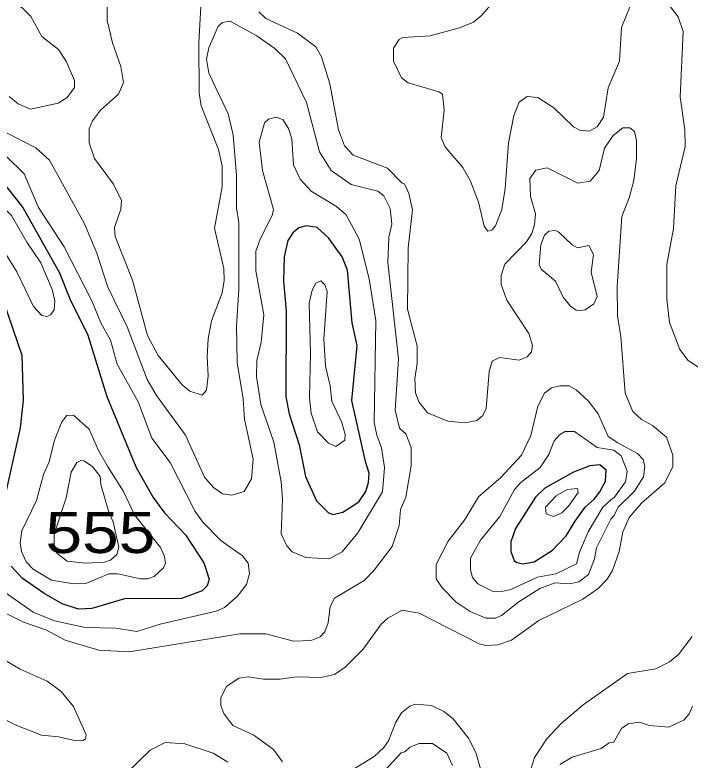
# Model space of a CAD drawing. Extents: x 577 to 602.9, y 7483.8 to 7511.6.
# Drawn here: x 589.694 to 591.011, y 7505.975 to 7507.426 of the extents above; entities that cross this region are included whole.
import ezdxf
from ezdxf.enums import TextEntityAlignment as Align

# ---------------------------------------------------------------- set-up
doc = ezdxf.new("R2010")
doc.units = 0
doc.header["$LTSCALE"] = 0.032
doc.layers.add('1', color=7, linetype='Continuous', lineweight=25)
doc.layers.add('2', color=7, linetype='Continuous', lineweight=13)
doc.layers.add('61', color=7, linetype='Continuous')

msp = doc.modelspace()

# ---------------------------------------------------------------- linework, layer by layer
at = {"layer": '1'}
for points in [[(589.6523, 7507.123), (589.7096, 7507.0514), (589.7811, 7506.9242), (589.8018, 7506.8733), (589.8368, 7506.8025), (589.8734, 7506.6832), (589.9306, 7506.5449), (589.964, 7506.486), (589.9863, 7506.4566), (590.0271, 7506.4133), (590.0626, 7506.3588), (590.0729, 7506.327), (590.069, 7506.3143), (590.0594, 7506.3047), (590.0189, 7506.2896), (589.9083, 7506.2888), (589.8447, 7506.2697), (589.8185, 7506.2689), (589.7867, 7506.2793), (589.7517, 7506.2992), (589.7088, 7506.3294), (589.6873, 7506.3524)], [(589.6738, 7506.4789), (589.7056, 7506.622), (589.7111, 7506.6761), (589.7088, 7506.7627), (589.6738, 7506.8653)]]:
    msp.add_lwpolyline(points, dxfattribs=at)
for points in [[(590.3776, 7506.5565), (590.3513, 7506.6753), (590.3616, 7506.7826), (590.3521, 7506.8264), (590.3425, 7506.9289), (590.3322, 7506.9552), (590.3059, 7506.9918), (590.2837, 7507.0124), (590.263, 7507.0156), (590.2479, 7507.0116), (590.236, 7507.0021), (590.2264, 7506.987), (590.2193, 7506.9552), (590.2177, 7506.9075), (590.2232, 7506.8494), (590.2224, 7506.6824), (590.2288, 7506.649), (590.2487, 7506.5886), (590.2606, 7506.5274), (590.2821, 7506.4797), (590.3059, 7506.4566), (590.3147, 7506.4534), (590.3338, 7506.4574), (590.3648, 7506.4781), (590.3783, 7506.498), (590.3839, 7506.5154), (590.3847, 7506.5337)], [(590.7865, 7506.4399), (590.8061, 7506.4677), (590.8236, 7506.4828), (590.8347, 7506.4972), (590.8459, 7506.5178), (590.8467, 7506.5393), (590.8347, 7506.5496), (590.8148, 7506.548), (590.783, 7506.5353), (590.7274, 7506.5043), (590.7091, 7506.4868), (590.6701, 7506.4256), (590.6614, 7506.4001), (590.6614, 7506.3811), (590.6677, 7506.3636), (590.6725, 7506.3596), (590.6844, 7506.3572), (590.7067, 7506.3612), (590.7425, 7506.3834), (590.7687, 7506.4113)]]:
    msp.add_lwpolyline(points, close=True, dxfattribs=at)
at = {"layer": '2'}
for points in [[(589.8742, 7507.4935), (589.8742, 7507.4156), (589.8845, 7507.3718), (589.9012, 7507.3257), (589.906, 7507.2947), (589.8964, 7507.2717), (589.8614, 7507.2406), (589.8455, 7507.22), (589.8392, 7507.2041), (589.8392, 7507.177), (589.8495, 7507.1468), (589.8869, 7507.0967), (589.902, 7507.0649), (589.9012, 7507.0482), (589.8885, 7507.0124), (589.8901, 7506.9949), (589.9235, 7506.9099), (589.9529, 7506.8017), (589.9736, 7506.7627), (590.0205, 7506.7055), (590.0356, 7506.6936), (590.0594, 7506.6856), (590.0682, 7506.6952), (590.0714, 7506.723), (590.069, 7506.7612), (590.0714, 7506.7953), (590.0777, 7506.8303), (590.0984, 7506.8852), (590.1024, 7506.9091), (590.1016, 7506.9321), (590.0833, 7507.0108), (590.0984, 7507.0912), (590.0984, 7507.1317), (590.0912, 7507.1643), (590.0578, 7507.2494), (590.0539, 7507.274), (590.0531, 7507.3726), (590.0578, 7507.4538)], [(589.8105, 7507.2987), (589.7946, 7507.3361), (589.7795, 7507.3591), (589.7469, 7507.3846), (589.7255, 7507.4235), (589.7088, 7507.4402), (589.6777, 7507.4593)], [(590.8936, 7507.4434), (590.8769, 7507.4021), (590.8729, 7507.3361), (590.8506, 7507.2844), (590.8419, 7507.2271), (590.8292, 7507.208), (590.8141, 7507.2001), (590.7958, 7507.2017), (590.783, 7507.208), (590.7449, 7507.2454), (590.7139, 7507.2653), (590.6932, 7507.2677), (590.6773, 7507.2565), (590.6669, 7507.2303), (590.6566, 7507.177), (590.6502, 7507.088), (590.6439, 7507.0474), (590.6312, 7507.0156), (590.624, 7507.0069), (590.6161, 7507.0053), (590.6089, 7507.0148), (590.5978, 7507.0617), (590.5827, 7507.1023), (590.5675, 7507.1293), (590.5326, 7507.1699), (590.5254, 7507.1874), (590.531, 7507.2406), (590.5278, 7507.2717), (590.5206, 7507.2764), (590.461, 7507.2939), (590.4483, 7507.3035), (590.4324, 7507.3361), (590.4324, 7507.3615), (590.4435, 7507.3782), (590.4507, 7507.3822), (590.5039, 7507.3854), (590.5612, 7507.4013), (590.5882, 7507.4124), (590.6033, 7507.4243), (590.6328, 7507.4585)], [(591.0685, 7506.7119), (591.0065, 7506.7532), (590.9906, 7506.7747), (590.9707, 7506.8272), (590.9651, 7506.8725), (590.9651, 7506.9401), (590.9779, 7507.01), (590.9826, 7507.0935), (591.0009, 7507.1699), (591.0001, 7507.2025), (590.9914, 7507.2669), (590.9969, 7507.3941), (590.9874, 7507.4227), (590.9675, 7507.4482)], [(590.17, 7507.4323), (590.1835, 7507.4196)], [(589.6531, 7506.2721), (589.7111, 7506.2435), (589.7549, 7506.2284), (589.7923, 7506.2085), (589.8583, 7506.1886), (589.9171, 7506.1854), (590.1326, 7506.2204), (590.1835, 7506.2204), (590.2376, 7506.2061), (590.2717, 7506.2077), (590.2892, 7506.2149), (590.2988, 7506.2244), (590.3051, 7506.2419), (590.3091, 7506.2737), (590.3171, 7506.2904), (590.3751, 7506.3246), (590.395, 7506.3445), (590.43, 7506.3906), (590.4435, 7506.432), (590.4459, 7506.463), (590.4562, 7506.4868), (590.4666, 7506.548), (590.4666, 7506.5838), (590.4562, 7506.6101), (590.4443, 7506.6212), (590.4355, 7506.6562), (590.4419, 7506.7564), (590.4212, 7506.944), (590.4236, 7506.9933), (590.4292, 7507.0188), (590.426, 7507.049), (590.4133, 7507.0737), (590.4022, 7507.0832), (590.3497, 7507.0959), (590.3107, 7507.123), (590.2884, 7507.1595), (590.263, 7507.2558), (590.2216, 7507.3408), (590.201, 7507.3607), (590.166, 7507.3854), (590.1143, 7507.414), (590.0992, 7507.4116), (590.0904, 7507.4045), (590.0722, 7507.3623), (590.0682, 7507.34), (590.0722, 7507.313), (590.1103, 7507.2335), (590.1199, 7507.1929), (590.1262, 7507.1134), (590.1262, 7507.0506), (590.131, 7507.022), (590.131, 7506.8924), (590.1262, 7506.8208), (590.1278, 7506.7492), (590.1397, 7506.6785), (590.1421, 7506.6387), (590.1588, 7506.5608), (590.1556, 7506.5226), (590.1413, 7506.498), (590.1175, 7506.4908), (590.0992, 7506.4932), (590.0817, 7506.5059), (590.0642, 7506.5258), (590.0268, 7506.6077), (589.9704, 7506.6848), (589.9521, 7506.7158), (589.9131, 7506.8184), (589.8757, 7506.8963), (589.8543, 7506.9623), (589.8304, 7507.0196), (589.762, 7507.1436), (589.735, 7507.1675), (589.5696, 7507.2518)], [(590.1835, 7507.4196), (590.2455, 7507.3909), (590.2813, 7507.3639), (590.2924, 7507.3448), (590.3083, 7507.2923), (590.325, 7507.2025), (590.3369, 7507.1715), (590.3536, 7507.1532), (590.4204, 7507.1277), (590.4491, 7507.0983), (590.4538, 7507.0975), (590.4626, 7507.0784), (590.4697, 7507.0466), (590.461, 7506.9727), (590.4594, 7506.8534), (590.4785, 7506.781), (590.4785, 7506.7476), (590.4737, 7506.7182), (590.4753, 7506.6904), (590.4817, 7506.6729), (590.4984, 7506.6514), (590.5381, 7506.6347), (590.5723, 7506.6315), (590.5946, 7506.6363), (590.6065, 7506.6459), (590.6129, 7506.6594), (590.6192, 7506.7317), (590.6248, 7506.7516), (590.6391, 7506.7588), (590.6773, 7506.754), (590.6932, 7506.7604), (590.7011, 7506.7699), (590.7035, 7506.7826), (590.6964, 7506.8057), (590.6534, 7506.8709), (590.6423, 7506.9011), (590.6423, 7506.9186), (590.6495, 7506.9409), (590.6916, 7506.9846), (590.7019, 7507.0005), (590.7075, 7507.0172), (590.7091, 7507.0387), (590.6995, 7507.0729), (590.698, 7507.1079), (590.7099, 7507.1238), (590.7322, 7507.1285), (590.7918, 7507.0983), (590.8156, 7507.1023), (590.8331, 7507.123), (590.8435, 7507.1667), (590.8603, 7507.1916), (590.8793, 7507.2065), (590.8928, 7507.2065), (590.9023, 7507.1993), (590.9063, 7507.1818), (590.9063, 7507.1468), (590.9007, 7507.1039), (590.892, 7507.0697), (590.8777, 7507.0339), (590.8681, 7506.8971), (590.8689, 7506.8399), (590.8753, 7506.8001), (590.884, 7506.6896), (590.8991, 7506.6538), (590.9158, 7506.6379), (590.9373, 7506.6268), (590.9643, 7506.6037), (590.9771, 7506.5687), (590.9771, 7506.5465), (590.9612, 7506.5146), (590.9158, 7506.4749), (590.892, 7506.4471), (590.8793, 7506.4192), (590.8721, 7506.3811), (590.8594, 7506.3438), (590.849, 7506.327), (590.8315, 7506.3087), (590.8013, 7506.288), (590.7155, 7506.2467), (590.6622, 7506.2085), (590.6359, 7506.199), (590.6121, 7506.1982), (590.5994, 7506.2014), (590.4825, 7506.261), (590.4491, 7506.2666), (590.4212, 7506.2514), (590.4085, 7506.2395), (590.3735, 7506.191), (590.3385, 7506.156), (590.3171, 7506.1417), (590.2916, 7506.1354), (590.2431, 7506.1369), (590.2113, 7506.1322), (590.1787, 7506.1322), (590.1493, 7506.1369), (590.131, 7506.1346), (590.1071, 7506.1179), (590.096, 7506.0964), (590.096, 7506.0813), (590.1016, 7506.0654), (590.1191, 7506.0423)], [(589.6833, 7507.2677), (589.7008, 7507.2534), (589.7247, 7507.243), (589.7787, 7507.2542), (589.7962, 7507.2653), (589.8105, 7507.2852), (589.8105, 7507.2987)], [(589.669, 7506.3055), (589.7302, 7506.2626), (589.7716, 7506.2459), (589.8312, 7506.2332), (589.8909, 7506.2316), (589.9322, 7506.2252), (589.9775, 7506.2395), (590.0865, 7506.265), (590.1032, 7506.2721), (590.1278, 7506.2936), (590.1461, 7506.3167), (590.1517, 7506.3381), (590.1493, 7506.358), (590.1382, 7506.3723), (590.096, 7506.4025), (590.061, 7506.4383), (590.0459, 7506.459), (589.9974, 7506.5544), (589.9616, 7506.6021), (589.9354, 7506.6713), (589.894, 7506.746), (589.8805, 7506.793), (589.8622, 7506.8264), (589.8447, 7506.8693), (589.7907, 7506.9743), (589.7406, 7507.0514), (589.7127, 7507.1166), (589.677, 7507.1516)], [(589.6332, 7506.0757), (589.6952, 7506.0431), (589.7461, 7506.0232), (589.7803, 7506.0201), (589.8137, 7506.0121), (589.8272, 7506.0129), (589.832, 7506.0161), (589.8336, 7506.024), (589.809, 7506.0789), (589.7843, 7506.1091), (589.7573, 7506.1282), (589.7048, 7506.152), (589.5903, 7506.2188)], [(590.6813, 7505.896), (590.7075, 7505.9795), (590.7314, 7506.0161), (590.7592, 7506.0463), (590.8021, 7506.0821), (590.8888, 7506.1433), (590.9437, 7506.1528), (590.9707, 7506.1664), (590.9882, 7506.1807), (591.0144, 7506.2157)], [(590.3457, 7505.9517), (590.395, 7505.9819), (590.4133, 7505.9994), (590.4228, 7506.0121), (590.4371, 7506.0487), (590.4483, 7506.067), (590.4642, 7506.0797), (590.4753, 7506.0837), (590.5063, 7506.0813), (590.5302, 7506.0694), (590.5485, 7506.055), (590.5787, 7506.0177), (590.593, 7505.9898), (590.6232, 7505.8833)], [(591.0152, 7506.0797), (591.0089, 7506.0646), (590.9985, 7506.0527), (590.9683, 7506.0391), (590.9317, 7506.0423), (590.9119, 7506.0487), (590.8896, 7506.0455)], [(590.1191, 7506.0423), (590.1604, 7506.0232), (590.1986, 7505.9954), (590.2161, 7505.9715)], [(590.8896, 7506.0455), (590.8769, 7506.036), (590.861, 7506.0089), (590.853, 7506.0081), (590.8371, 7505.997), (590.7807, 7505.9803), (590.7568, 7505.966)], [(590.1095, 7505.9707), (590.0809, 7505.9882), (590.026, 7506.0065), (589.9871, 7506.0089), (589.9584, 7505.9938), (589.9115, 7505.9485)], [(590.5477, 7505.9644), (590.5365, 7505.9882), (590.5087, 7506.0073), (590.4825, 7506.0073), (590.4642, 7506.0002), (590.4546, 7505.9906), (590.4475, 7505.989), (590.4141, 7505.9533)]]:
    msp.add_lwpolyline(points, dxfattribs=at)
for points in [[(590.4093, 7506.583), (590.3998, 7506.6077), (590.395, 7506.6323), (590.3982, 7506.8311), (590.3847, 7506.9122), (590.3656, 7506.9894), (590.3401, 7507.0371), (590.321, 7507.053), (590.2717, 7507.0832), (590.2503, 7507.1063), (590.2376, 7507.1341), (590.2344, 7507.185), (590.228, 7507.2049), (590.2169, 7507.2224), (590.2034, 7507.2271), (590.189, 7507.2232), (590.1811, 7507.216), (590.1708, 7507.1786), (590.1771, 7507.123), (590.1986, 7507.0474), (590.1962, 7507.0355), (590.1723, 7506.9894), (590.1644, 7506.9663), (590.1644, 7506.9281), (590.1795, 7506.8423), (590.1747, 7506.789), (590.166, 7506.7532), (590.1652, 7506.7222), (590.1739, 7506.6673), (590.1994, 7506.5942), (590.2137, 7506.517), (590.2161, 7506.4828), (590.2137, 7506.4153), (590.2248, 7506.3922), (590.2352, 7506.3803), (590.2614, 7506.3691), (590.3067, 7506.3667), (590.3322, 7506.3803), (590.3632, 7506.4176), (590.4109, 7506.4972), (590.4149, 7506.5449)], [(589.6984, 7506.9258), (589.731, 7506.8582), (589.7469, 7506.8407), (589.7565, 7506.8391), (589.7636, 7506.8423), (589.7708, 7506.8518), (589.7724, 7506.8693), (589.7668, 7506.8916), (589.7453, 7506.9432), (589.7175, 7506.9838), (589.6881, 7507.0355), (589.6682, 7507.0554), (589.6515, 7507.0617), (589.6451, 7507.0586), (589.642, 7507.0522), (589.6443, 7507.018), (589.6603, 7506.9854)], [(590.7807, 7506.9782), (590.791, 7506.9727), (590.8133, 7506.9774), (590.822, 7506.9599), (590.818, 7506.925), (590.8292, 7506.878), (590.8228, 7506.8637), (590.8061, 7506.8518), (590.7966, 7506.8502), (590.7886, 7506.851), (590.7775, 7506.859), (590.7632, 7506.8765), (590.7481, 7506.9075), (590.7202, 7506.9313), (590.7162, 7506.9401), (590.7194, 7506.9782), (590.7266, 7506.9973), (590.7353, 7507.0053), (590.7481, 7507.0061), (590.7544, 7507.0029)], [(590.2845, 7506.614), (590.3059, 7506.5918), (590.3202, 7506.5854), (590.3375, 7506.5977), (590.3383, 7506.6088), (590.3314, 7506.6323), (590.3123, 7506.6737), (590.3091, 7506.7039), (590.2996, 7506.7421), (590.2964, 7506.7946), (590.3028, 7506.8876), (590.2988, 7506.9003), (590.2908, 7506.9083), (590.2813, 7506.9035), (590.2741, 7506.89), (590.2678, 7506.8645), (590.2709, 7506.7667), (590.2686, 7506.6808), (590.2717, 7506.6506)], [(590.8697, 7506.5926), (590.8506, 7506.6053), (590.8315, 7506.649), (590.8125, 7506.6737), (590.7886, 7506.6959), (590.7751, 7506.7039), (590.7568, 7506.7039), (590.7401, 7506.6999), (590.7266, 7506.6896), (590.7139, 7506.6641), (590.7003, 7506.6069), (590.6821, 7506.5687), (590.6415, 7506.525), (590.5978, 7506.4876), (590.5723, 7506.4439), (590.5389, 7506.4009), (590.5159, 7506.3556), (590.5159, 7506.3278), (590.527, 7506.3103), (590.5548, 7506.2825), (590.5819, 7506.2642), (590.6121, 7506.2514), (590.6312, 7506.2514), (590.6431, 7506.2562), (590.6765, 7506.2833), (590.7178, 7506.3087), (590.7473, 7506.3198), (590.7759, 7506.3182), (590.7934, 7506.3222), (590.8125, 7506.3365), (590.8244, 7506.3667), (590.8284, 7506.3882), (590.8561, 7506.4439), (590.8626, 7506.451), (590.8705, 7506.4677), (590.9023, 7506.4987), (590.9198, 7506.5266), (590.9222, 7506.5465), (590.919, 7506.56), (590.9079, 7506.5719)], [(589.875, 7506.5473), (589.8575, 7506.5775), (589.8392, 7506.6196), (589.809, 7506.6466), (589.7954, 7506.6459), (589.7859, 7506.6339), (589.7716, 7506.5981), (589.7612, 7506.556), (589.7501, 7506.5313), (589.7366, 7506.4805), (589.708, 7506.4216), (589.7048, 7506.3978), (589.7072, 7506.3811), (589.7167, 7506.3612), (589.7302, 7506.3469), (589.766, 7506.3254), (589.809, 7506.3182), (589.8328, 7506.319), (589.8773, 7506.3373), (589.8948, 7506.3373), (589.9394, 7506.3278), (589.9529, 7506.3278), (589.9656, 7506.3326), (589.9839, 7506.3493), (589.9879, 7506.358), (589.9863, 7506.3715), (589.9783, 7506.389), (589.9274, 7506.4526), (589.9062, 7506.498)], [(590.8403, 7506.4677), (590.8561, 7506.4814), (590.8634, 7506.4868), (590.8848, 7506.517), (590.888, 7506.5377), (590.8761, 7506.5671), (590.8618, 7506.5783), (590.8292, 7506.5838), (590.7854, 7506.6148), (590.7671, 7506.6148), (590.756, 7506.6085), (590.7457, 7506.5966), (590.7353, 7506.5703), (590.7186, 7506.5449), (590.6805, 7506.5154), (590.6685, 7506.5019), (590.6399, 7506.4494), (590.6017, 7506.4033), (590.5827, 7506.3683), (590.5827, 7506.3453), (590.5866, 7506.3302), (590.597, 7506.3182), (590.6256, 7506.3039), (590.6439, 7506.3031), (590.6614, 7506.3071), (590.7131, 7506.331), (590.7488, 7506.3373), (590.7894, 7506.3572), (590.795, 7506.3795), (590.8117, 7506.4192)], [(589.8043, 7506.5358), (589.8151, 7506.5543), (589.8228, 7506.5581), (589.829, 7506.5574), (589.8457, 7506.5468), (589.8606, 7506.5273), (589.8622, 7506.5115), (589.8773, 7506.4574), (589.8861, 7506.4391), (589.8972, 7506.3898), (589.8932, 7506.3755), (589.8805, 7506.3644), (589.8694, 7506.3604), (589.832, 7506.358), (589.7962, 7506.362), (589.7763, 7506.3779), (589.7708, 7506.3922), (589.7708, 7506.4145), (589.7943, 7506.4856)], [(590.7735, 7506.4693), (590.7608, 7506.4566), (590.7441, 7506.4494), (590.7298, 7506.4542), (590.729, 7506.4677), (590.7496, 7506.4892), (590.7711, 7506.5019), (590.7908, 7506.5039), (590.7925, 7506.4962)]]:
    msp.add_lwpolyline(points, close=True, dxfattribs=at)

# ---------------------------------------------------------------- texts
at = {"layer": '61', "width": 1.2}
msp.add_text('555', height=0.08, dxfattribs=at).set_placement((589.8611, 7506.3781), align=Align.CENTER)

doc.saveas('drawing.dxf')
